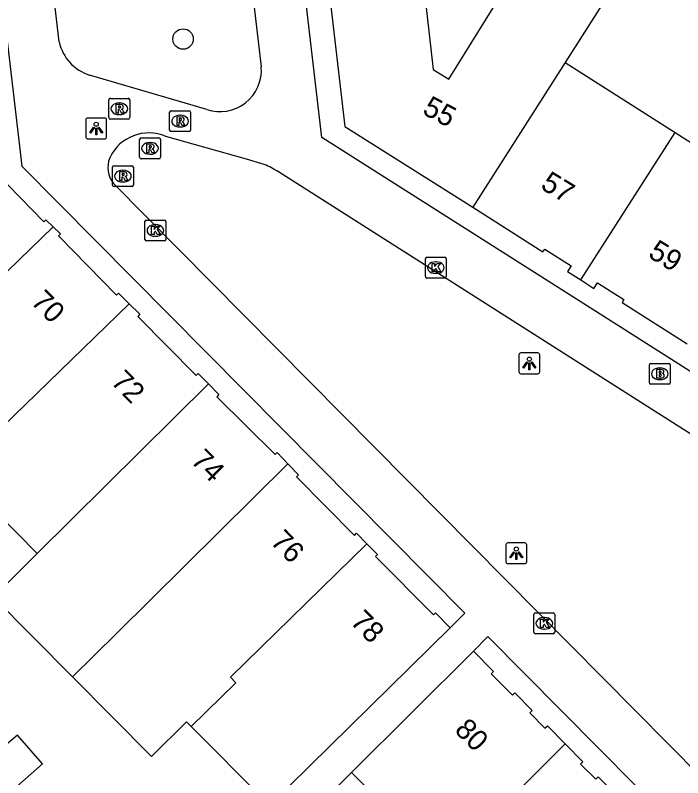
# Model space of a CAD drawing. Extents: x 160379 to 161131, y 383940 to 384849.
# Drawn here: x 160622.08 to 160654.07, y 384670.33 to 384706.87 of the extents above; entities that cross this region are included whole.
import ezdxf

# ---------------------------------------------------------------- set-up
doc = ezdxf.new("R2010")
doc.units = 0
for name, color, linetype in [('IMGEO_Boom', 7, 'Continuous'), ('IMGEO_Brandkraan', 7, 'Continuous'), ('IMGEO_Kolk', 7, 'Continuous'), ('IMGEO_Lichtpunt', 7, 'Continuous'), ('IMGEO_Pand', 7, 'Continuous'), ('IMGEO_Pand_nummerreeks', 7, 'Continuous'), ('IMGEO_Rioolput', 7, 'Continuous'), ('IMGEO_Voetpad_open', 7, 'Continuous')]:
    doc.layers.add(name, color=color, linetype=linetype)

msp = doc.modelspace()

# ---------------------------------------------------------------- linework, layer by layer
at = {"layer": 'IMGEO_Boom'}
msp.add_circle((160630.125, 384705.727), 0.489, dxfattribs=at)
at = {"layer": 'IMGEO_Brandkraan'}
for p, q in [((160652.465, 384689.258), (160652.465, 384690.11)), ((160652.54, 384690.184), (160653.392, 384690.184)), ((160653.466, 384690.11), (160653.466, 384689.258)), ((160652.953, 384689.964), (160652.978, 384689.964)), ((160652.976, 384689.404), (160652.951, 384689.404)), ((160653.392, 384689.184), (160652.54, 384689.184))]:
    msp.add_line(p, q, dxfattribs=at)
for points in [[(160652.465, 384689.258), (160652.465, 384690.11)], [(160652.54, 384690.184), (160653.392, 384690.184)], [(160653.466, 384690.11), (160653.466, 384689.258)], [(160652.813, 384689.884), (160652.813, 384689.484), (160653.026, 384689.484)], [(160653.044, 384689.884), (160652.813, 384689.884)], [(160652.992, 384689.803), (160652.938, 384689.803), (160652.938, 384689.727)], [(160652.938, 384689.727), (160652.991, 384689.727)], [(160653, 384689.651), (160652.938, 384689.651), (160652.938, 384689.57)], [(160652.938, 384689.57), (160653, 384689.57)], [(160653.392, 384689.184), (160652.54, 384689.184)]]:
    msp.add_lwpolyline(points, dxfattribs=at)
for centre, radius, start, end in [((160652.542, 384690.108), 0.0765, 91.552, 178.448), ((160652.542, 384690.108), 0.0765, 91.552, 178.448), ((160653.39, 384690.108), 0.0765, 1.552, 88.448), ((160653.39, 384690.108), 0.0765, 1.552, 88.448), ((160652.993, 384689.765), 0.0379, 267.8285, 90.9355), ((160653.048, 384689.739), 0.145, 59.4692, 91.5367), ((160653.073, 384689.786), 0.0922, 285.5137, 58.1501), ((160653.078, 384689.594), 0.105, 301.3115, 78.989), ((160653.001, 384689.61), 0.0404, 269.8759, 90.5077), ((160653.032, 384689.735), 0.251, 268.6676, 293.5347), ((160652.542, 384689.26), 0.0765, 181.552, 268.448), ((160652.542, 384689.26), 0.0765, 181.552, 268.448), ((160653.39, 384689.26), 0.0765, 271.552, 358.448), ((160653.39, 384689.26), 0.0765, 271.552, 358.448)]:
    msp.add_arc(centre, radius, start, end, dxfattribs=at)
for centre, major_axis, ratio, start_param, end_param in [((160652.952, 384689.684), (-0.387, 0.002), 0.722429, 4.712389, 7.853982), ((160652.977, 384689.684), (-0.39, 0.002), 0.717154, 1.570796, 4.712389)]:
    msp.add_ellipse(centre, major_axis=major_axis, ratio=ratio, start_param=start_param, end_param=end_param, dxfattribs=at)
at = {"layer": 'IMGEO_Kolk'}
for p, q in [((160628.297, 384696.125), (160628.297, 384696.977)), ((160628.372, 384697.051), (160629.224, 384697.051)), ((160629.298, 384696.977), (160629.298, 384696.125)), ((160628.785, 384696.831), (160628.81, 384696.831)), ((160628.808, 384696.271), (160628.783, 384696.271)), ((160629.224, 384696.051), (160628.372, 384696.051)), ((160641.733, 384694.343), (160641.733, 384695.195)), ((160641.808, 384695.269), (160642.66, 384695.269)), ((160642.734, 384695.195), (160642.734, 384694.343)), ((160642.221, 384695.049), (160642.246, 384695.049)), ((160642.244, 384694.489), (160642.219, 384694.489)), ((160642.66, 384694.269), (160641.808, 384694.269)), ((160646.932, 384677.301), (160646.932, 384678.153)), ((160647.007, 384678.227), (160647.859, 384678.227)), ((160647.42, 384678.007), (160647.445, 384678.007)), ((160647.933, 384678.153), (160647.933, 384677.301)), ((160647.443, 384677.447), (160647.418, 384677.447)), ((160647.859, 384677.227), (160647.007, 384677.227))]:
    msp.add_line(p, q, dxfattribs=at)
for points in [[(160628.297, 384696.125), (160628.297, 384696.977)], [(160628.372, 384697.051), (160629.224, 384697.051)], [(160629.298, 384696.977), (160629.298, 384696.125)], [(160628.618, 384696.751), (160628.741, 384696.751), (160628.741, 384696.6), (160628.871, 384696.751), (160629.035, 384696.751), (160628.889, 384696.6), (160629.042, 384696.351), (160628.89, 384696.351), (160628.805, 384696.515), (160628.741, 384696.448), (160628.741, 384696.351), (160628.618, 384696.351), (160628.618, 384696.751)], [(160629.224, 384696.051), (160628.372, 384696.051)], [(160641.733, 384694.343), (160641.733, 384695.195)], [(160641.808, 384695.269), (160642.66, 384695.269)], [(160642.734, 384695.195), (160642.734, 384694.343)], [(160642.054, 384694.969), (160642.177, 384694.969), (160642.177, 384694.818), (160642.307, 384694.969), (160642.471, 384694.969), (160642.325, 384694.818), (160642.478, 384694.569), (160642.326, 384694.569), (160642.241, 384694.733), (160642.177, 384694.666), (160642.177, 384694.569), (160642.054, 384694.569), (160642.054, 384694.969)], [(160642.66, 384694.269), (160641.808, 384694.269)], [(160646.932, 384677.301), (160646.932, 384678.153)], [(160647.007, 384678.227), (160647.859, 384678.227)], [(160647.933, 384678.153), (160647.933, 384677.301)], [(160647.253, 384677.927), (160647.376, 384677.927), (160647.376, 384677.776), (160647.506, 384677.927), (160647.67, 384677.927), (160647.524, 384677.776), (160647.677, 384677.527), (160647.525, 384677.527), (160647.44, 384677.691), (160647.376, 384677.624), (160647.376, 384677.527), (160647.253, 384677.527), (160647.253, 384677.927)], [(160647.859, 384677.227), (160647.007, 384677.227)]]:
    msp.add_lwpolyline(points, dxfattribs=at)
for centre, start, end in [((160628.374, 384696.975), 91.552, 178.448), ((160628.374, 384696.975), 91.552, 178.448), ((160629.222, 384696.975), 1.552, 88.448), ((160629.222, 384696.975), 1.552, 88.448), ((160628.374, 384696.127), 181.552, 268.448), ((160628.374, 384696.127), 181.552, 268.448), ((160629.222, 384696.127), 271.552, 358.448), ((160629.222, 384696.127), 271.552, 358.448), ((160641.81, 384695.193), 91.552, 178.448), ((160641.81, 384695.193), 91.552, 178.448), ((160642.658, 384695.193), 1.552, 88.448), ((160642.658, 384695.193), 1.552, 88.448), ((160641.81, 384694.345), 181.552, 268.448), ((160641.81, 384694.345), 181.552, 268.448), ((160642.658, 384694.345), 271.552, 358.448), ((160642.658, 384694.345), 271.552, 358.448), ((160647.009, 384678.151), 91.552, 178.448), ((160647.009, 384678.151), 91.552, 178.448), ((160647.857, 384678.151), 1.552, 88.448), ((160647.857, 384678.151), 1.552, 88.448), ((160647.009, 384677.303), 181.552, 268.448), ((160647.009, 384677.303), 181.552, 268.448), ((160647.857, 384677.303), 271.552, 358.448), ((160647.857, 384677.303), 271.552, 358.448)]:
    msp.add_arc(centre, 0.0765, start, end, dxfattribs=at)
for centre, major_axis, ratio, start_param, end_param in [((160628.784, 384696.551), (-0.387, 0.002), 0.722429, 4.712389, 7.853982), ((160628.809, 384696.551), (-0.39, 0.002), 0.717154, 1.570796, 4.712389), ((160642.22, 384694.769), (-0.387, 0.002), 0.722429, 4.712389, 7.853982), ((160642.245, 384694.769), (-0.39, 0.002), 0.717154, 1.570796, 4.712389), ((160647.419, 384677.727), (-0.387, 0.002), 0.722429, 4.712389, 7.853982), ((160647.444, 384677.727), (-0.39, 0.002), 0.717154, 1.570796, 4.712389)]:
    msp.add_ellipse(centre, major_axis=major_axis, ratio=ratio, start_param=start_param, end_param=end_param, dxfattribs=at)
at = {"layer": 'IMGEO_Lichtpunt'}
for p, q in [((160625.466, 384701.844), (160625.466, 384701.037)), ((160625.466, 384701.844), (160625.466, 384701.037)), ((160626.368, 384701.939), (160625.56, 384701.939)), ((160626.368, 384701.939), (160625.56, 384701.939)), ((160626.462, 384701.037), (160626.462, 384701.844)), ((160626.462, 384701.037), (160626.462, 384701.844)), ((160625.56, 384700.943), (160626.368, 384700.943)), ((160625.56, 384700.943), (160626.368, 384700.943)), ((160646.218, 384690.586), (160646.218, 384689.779)), ((160646.218, 384690.586), (160646.218, 384689.779)), ((160647.12, 384690.681), (160646.312, 384690.681)), ((160647.12, 384690.681), (160646.312, 384690.681)), ((160647.214, 384689.779), (160647.214, 384690.586)), ((160647.214, 384689.779), (160647.214, 384690.586)), ((160646.312, 384689.685), (160647.12, 384689.685)), ((160646.312, 384689.685), (160647.12, 384689.685)), ((160645.592, 384681.487), (160645.592, 384680.68)), ((160645.592, 384681.487), (160645.592, 384680.68)), ((160646.494, 384681.582), (160645.686, 384681.582)), ((160646.494, 384681.582), (160645.686, 384681.582)), ((160646.588, 384680.68), (160646.588, 384681.487)), ((160646.588, 384680.68), (160646.588, 384681.487)), ((160645.686, 384680.586), (160646.494, 384680.586)), ((160645.686, 384680.586), (160646.494, 384680.586))]:
    msp.add_line(p, q, dxfattribs=at)
for points in [[(160625.84, 384701.508), (160625.879, 384701.48), (160625.691, 384701.218), (160625.653, 384701.245), (160625.84, 384701.508)], [(160625.942, 384701.46), (160625.989, 384701.46), (160625.989, 384701.138), (160625.942, 384701.138), (160625.942, 384701.46)], [(160626.052, 384701.48), (160626.09, 384701.507), (160626.277, 384701.245), (160626.238, 384701.217), (160626.052, 384701.48)], [(160646.592, 384690.25), (160646.631, 384690.222), (160646.443, 384689.96), (160646.405, 384689.987), (160646.592, 384690.25)], [(160646.694, 384690.202), (160646.741, 384690.202), (160646.741, 384689.88), (160646.694, 384689.88), (160646.694, 384690.202)], [(160646.804, 384690.222), (160646.842, 384690.249), (160647.029, 384689.987), (160646.99, 384689.959), (160646.804, 384690.222)], [(160645.966, 384681.151), (160646.005, 384681.123), (160645.817, 384680.861), (160645.779, 384680.888), (160645.966, 384681.151)], [(160646.068, 384681.103), (160646.115, 384681.103), (160646.115, 384680.781), (160646.068, 384680.781), (160646.068, 384681.103)], [(160646.178, 384681.123), (160646.216, 384681.15), (160646.403, 384680.888), (160646.364, 384680.86), (160646.178, 384681.123)]]:
    msp.add_lwpolyline(points, dxfattribs=at)
for centre in [(160625.965, 384701.642), (160646.717, 384690.384), (160646.091, 384681.285)]:
    msp.add_circle(centre, 0.0994, dxfattribs=at)
for centre, start, end in [((160625.56, 384701.844), 90, 180), ((160625.56, 384701.844), 90, 180), ((160626.368, 384701.844), 0, 90), ((160626.368, 384701.844), 0, 90), ((160625.56, 384701.037), 180, 270), ((160625.56, 384701.037), 180, 270), ((160626.368, 384701.037), 270, 0), ((160626.368, 384701.037), 270, 360), ((160646.312, 384690.586), 90, 180), ((160646.312, 384690.586), 90, 180), ((160647.12, 384690.586), 0, 90), ((160647.12, 384690.586), 0, 90), ((160646.312, 384689.779), 180, 270), ((160646.312, 384689.779), 180, 270), ((160647.12, 384689.779), 270, 0), ((160647.12, 384689.779), 270, 360), ((160645.686, 384681.487), 90, 180), ((160645.686, 384681.487), 90, 180), ((160646.494, 384681.487), 0, 90), ((160646.494, 384681.487), 0, 90), ((160645.686, 384680.68), 180, 270), ((160645.686, 384680.68), 180, 270), ((160646.494, 384680.68), 270, 0), ((160646.494, 384680.68), 270, 360)]:
    msp.add_arc(centre, 0.0946, start, end, dxfattribs=at)
at = {"layer": 'IMGEO_Pand'}
for points in [[(160641.634, 384708.517), (160642.115, 384704.265), (160642.853, 384703.807), (160645.353, 384707.836), (160649.116, 384708.253), (160650.289, 384707.505), (160648.439, 384704.604)], [(160636.777, 384708.248), (160636.86, 384707.539), (160637.177, 384707.576), (160637.881, 384701.541), (160644.014, 384697.665)], [(160648.439, 384704.604), (160644.014, 384697.665)], [(160648.439, 384704.604), (160653.696, 384701.251)], [(160649.18, 384694.18), (160653.696, 384701.251)], [(160653.696, 384701.251), (160658.7, 384698.06)], [(160620.321, 384700.317), (160620.637, 384700.035), (160620.544, 384699.931), (160623.45, 384696.968), (160623.547, 384697.069), (160623.902, 384696.729)], [(160644.014, 384697.665), (160647.369, 384695.524), (160647.455, 384695.659), (160648.72, 384694.853), (160648.548, 384694.583), (160649.18, 384694.18)], [(160623.902, 384696.729), (160617.34, 384690.373), (160617.093, 384690.628)], [(160623.902, 384696.729), (160624.257, 384696.389), (160624.161, 384696.288), (160626.94, 384693.444), (160627.038, 384693.544), (160627.55, 384693.039)], [(160649.18, 384694.18), (160649.813, 384693.776), (160649.985, 384694.046), (160651.25, 384693.24), (160651.163, 384693.105), (160654.28, 384691.117)], [(160619.246, 384684.994), (160627.55, 384693.039)], [(160627.55, 384693.039), (160628.061, 384692.534), (160627.963, 384692.434), (160630.752, 384689.608), (160630.853, 384689.705), (160631.349, 384689.195)], [(160631.349, 384689.195), (160623.136, 384681.071)], [(160631.349, 384689.195), (160631.845, 384688.685), (160631.745, 384688.587), (160634.533, 384685.809), (160634.634, 384685.906), (160635.146, 384685.372)], [(160635.146, 384685.372), (160626.932, 384677.242), (160624.829, 384675.156)], [(160635.146, 384685.372), (160635.659, 384684.837), (160635.558, 384684.74), (160638.339, 384681.942), (160638.439, 384682.04), (160638.933, 384681.538)], [(160623.136, 384681.071), (160619.246, 384684.994)], [(160630.508, 384672.782), (160632.658, 384674.875), (160632.399, 384675.142), (160638.933, 384681.538)], [(160638.933, 384681.538), (160639.443, 384681.02), (160639.343, 384680.922), (160642.125, 384678.128), (160642.225, 384678.226), (160642.918, 384677.515)], [(160624.829, 384675.156), (160621.032, 384678.985), (160623.136, 384681.071)], [(160642.918, 384677.515), (160634.272, 384668.99)], [(160638.193, 384670.576), (160644.038, 384676.399)], [(160644.038, 384676.399), (160645.004, 384675.417), (160644.889, 384675.305), (160645.901, 384674.284), (160646.014, 384674.397), (160646.851, 384673.553), (160646.737, 384673.44), (160647.465, 384672.704), (160647.579, 384672.817), (160648.438, 384671.947)], [(160624.829, 384675.156), (160628.611, 384671.342), (160630.29, 384673.007), (160630.508, 384672.782)], [(160634.272, 384668.99), (160634.028, 384669.244), (160630.508, 384672.782)], [(160620.126, 384670.564), (160621.323, 384669.193), (160623.385, 384670.994), (160622.188, 384672.365), (160621.689, 384671.929)], [(160642.605, 384666.114), (160648.438, 384671.947)], [(160648.438, 384671.947), (160649.285, 384671.089), (160649.171, 384670.976), (160649.895, 384670.251), (160650.009, 384670.363), (160650.853, 384669.51), (160650.74, 384669.398), (160651.745, 384668.381), (160651.867, 384668.486), (160652.702, 384667.642)], [(160642.605, 384666.114), (160638.193, 384670.576)]]:
    msp.add_lwpolyline(points, dxfattribs=at)
at = {"layer": 'IMGEO_Rioolput'}
for p, q in [((160626.644, 384702.884), (160627.496, 384702.884)), ((160626.569, 384701.958), (160626.569, 384702.81)), ((160627.057, 384702.664), (160627.082, 384702.664)), ((160627.57, 384702.81), (160627.57, 384701.958)), ((160627.08, 384702.104), (160627.055, 384702.104)), ((160629.482, 384701.365), (160629.482, 384702.217)), ((160629.557, 384702.291), (160630.409, 384702.291)), ((160630.483, 384702.217), (160630.483, 384701.365)), ((160627.496, 384701.884), (160626.644, 384701.884)), ((160629.97, 384702.071), (160629.995, 384702.071)), ((160629.993, 384701.511), (160629.968, 384701.511)), ((160630.409, 384701.291), (160629.557, 384701.291)), ((160628.041, 384700.061), (160628.041, 384700.913)), ((160628.116, 384700.987), (160628.968, 384700.987)), ((160628.529, 384700.767), (160628.554, 384700.767)), ((160629.042, 384700.913), (160629.042, 384700.061)), ((160628.968, 384699.987), (160628.116, 384699.987)), ((160628.552, 384700.207), (160628.527, 384700.207)), ((160626.744, 384698.731), (160626.744, 384699.583)), ((160626.819, 384699.657), (160627.671, 384699.657)), ((160627.745, 384699.583), (160627.745, 384698.731)), ((160627.232, 384699.437), (160627.257, 384699.437)), ((160627.255, 384698.877), (160627.23, 384698.877)), ((160627.671, 384698.657), (160626.819, 384698.657))]:
    msp.add_line(p, q, dxfattribs=at)
for points in [[(160626.644, 384702.884), (160627.496, 384702.884)], [(160626.569, 384701.958), (160626.569, 384702.81)], [(160627.158, 384702.582), (160626.906, 384702.584), (160626.906, 384702.184)], [(160627.084, 384702.503), (160627.03, 384702.503), (160627.03, 384702.422)], [(160627.57, 384702.81), (160627.57, 384701.958)], [(160626.906, 384702.184), (160627.03, 384702.184), (160627.03, 384702.346), (160627.041, 384702.346)], [(160627.03, 384702.422), (160627.082, 384702.422)], [(160627.088, 384702.317), (160627.159, 384702.184), (160627.299, 384702.184), (160627.234, 384702.31)], [(160629.482, 384701.365), (160629.482, 384702.217)], [(160629.557, 384702.291), (160630.409, 384702.291)], [(160630.483, 384702.217), (160630.483, 384701.365)], [(160627.496, 384701.884), (160626.644, 384701.884)], [(160630.071, 384701.989), (160629.819, 384701.991), (160629.819, 384701.591)], [(160629.819, 384701.591), (160629.943, 384701.591), (160629.943, 384701.753), (160629.954, 384701.753)], [(160629.997, 384701.91), (160629.943, 384701.91), (160629.943, 384701.829)], [(160629.943, 384701.829), (160629.995, 384701.829)], [(160630.001, 384701.724), (160630.072, 384701.591), (160630.212, 384701.591), (160630.147, 384701.717)], [(160630.409, 384701.291), (160629.557, 384701.291)], [(160628.041, 384700.061), (160628.041, 384700.913)], [(160628.116, 384700.987), (160628.968, 384700.987)], [(160628.63, 384700.685), (160628.378, 384700.687), (160628.378, 384700.287)], [(160629.042, 384700.913), (160629.042, 384700.061)], [(160628.378, 384700.287), (160628.502, 384700.287), (160628.502, 384700.449), (160628.513, 384700.449)], [(160628.556, 384700.606), (160628.502, 384700.606), (160628.502, 384700.525)], [(160628.502, 384700.525), (160628.554, 384700.525)], [(160628.56, 384700.42), (160628.631, 384700.287), (160628.771, 384700.287), (160628.706, 384700.413)], [(160628.968, 384699.987), (160628.116, 384699.987)], [(160626.744, 384698.731), (160626.744, 384699.583)], [(160626.819, 384699.657), (160627.671, 384699.657)], [(160627.745, 384699.583), (160627.745, 384698.731)], [(160627.333, 384699.355), (160627.081, 384699.357), (160627.081, 384698.957)], [(160627.259, 384699.276), (160627.205, 384699.276), (160627.205, 384699.195)], [(160627.205, 384699.195), (160627.257, 384699.195)], [(160627.081, 384698.957), (160627.205, 384698.957), (160627.205, 384699.119), (160627.216, 384699.119)], [(160627.263, 384699.09), (160627.334, 384698.957), (160627.474, 384698.957), (160627.409, 384699.083)], [(160627.671, 384698.657), (160626.819, 384698.657)]]:
    msp.add_lwpolyline(points, dxfattribs=at)
for centre, radius, start, end in [((160626.646, 384702.808), 0.0765, 91.552, 178.448), ((160626.646, 384702.808), 0.0765, 91.552, 178.448), ((160627.494, 384702.808), 0.0765, 1.552, 88.448), ((160627.494, 384702.808), 0.0765, 1.552, 88.448), ((160627.09, 384702.407), 0.0964, 77.0061, 93.1865), ((160627.104, 384702.464), 0.0378, 276.6634, 79.6772), ((160627.157, 384702.472), 0.109, 350.3612, 89.416), ((160627.04, 384702.293), 0.0533, 26.0293, 88.6989), ((160627.066, 384702.611), 0.19, 274.7715, 282.9687), ((160627.155, 384702.472), 0.112, 277.5842, 350.9817), ((160627.139, 384702.257), 0.108, 29.5134, 73.7905), ((160629.559, 384702.215), 0.0765, 91.552, 178.448), ((160629.559, 384702.215), 0.0765, 91.552, 178.448), ((160630.407, 384702.215), 0.0765, 1.552, 88.448), ((160630.407, 384702.215), 0.0765, 1.552, 88.448), ((160626.646, 384701.96), 0.0765, 181.552, 268.448), ((160626.646, 384701.96), 0.0765, 181.552, 268.448), ((160627.494, 384701.96), 0.0765, 271.552, 358.448), ((160627.494, 384701.96), 0.0765, 271.552, 358.448), ((160629.953, 384701.7), 0.0533, 26.0293, 88.6989), ((160629.979, 384702.018), 0.19, 274.7715, 282.9687), ((160630.003, 384701.814), 0.0964, 77.0061, 93.1865), ((160630.017, 384701.871), 0.0378, 276.6634, 79.6772), ((160630.07, 384701.879), 0.109, 350.3612, 89.416), ((160630.068, 384701.879), 0.112, 277.5842, 350.9817), ((160630.052, 384701.664), 0.108, 29.5134, 73.7905), ((160629.559, 384701.367), 0.0765, 181.552, 268.448), ((160629.559, 384701.367), 0.0765, 181.552, 268.448), ((160630.407, 384701.367), 0.0765, 271.552, 358.448), ((160630.407, 384701.367), 0.0765, 271.552, 358.448), ((160628.118, 384700.911), 0.0765, 91.552, 178.448), ((160628.118, 384700.911), 0.0765, 91.552, 178.448), ((160628.629, 384700.575), 0.109, 350.3612, 89.416), ((160628.966, 384700.911), 0.0765, 1.552, 88.448), ((160628.966, 384700.911), 0.0765, 1.552, 88.448), ((160628.512, 384700.396), 0.0533, 26.0293, 88.6989), ((160628.538, 384700.714), 0.19, 274.7715, 282.9687), ((160628.562, 384700.51), 0.0964, 77.0061, 93.1865), ((160628.576, 384700.567), 0.0378, 276.6634, 79.6772), ((160628.627, 384700.575), 0.112, 277.5842, 350.9817), ((160628.611, 384700.36), 0.108, 29.5134, 73.7905), ((160628.118, 384700.063), 0.0765, 181.552, 268.448), ((160628.118, 384700.063), 0.0765, 181.552, 268.448), ((160628.966, 384700.063), 0.0765, 271.552, 358.448), ((160628.966, 384700.063), 0.0765, 271.552, 358.448), ((160626.821, 384699.581), 0.0765, 91.552, 178.448), ((160626.821, 384699.581), 0.0765, 91.552, 178.448), ((160627.669, 384699.581), 0.0765, 1.552, 88.448), ((160627.669, 384699.581), 0.0765, 1.552, 88.448), ((160627.241, 384699.384), 0.19, 274.7715, 282.9687), ((160627.265, 384699.18), 0.0964, 77.0061, 93.1865), ((160627.279, 384699.237), 0.0378, 276.6634, 79.6772), ((160627.332, 384699.245), 0.109, 350.3612, 89.416), ((160627.33, 384699.245), 0.112, 277.5842, 350.9817), ((160627.215, 384699.066), 0.0533, 26.0293, 88.6989), ((160627.314, 384699.03), 0.108, 29.5134, 73.7905), ((160626.821, 384698.733), 0.0765, 181.552, 268.448), ((160626.821, 384698.733), 0.0765, 181.552, 268.448), ((160627.669, 384698.733), 0.0765, 271.552, 358.448), ((160627.669, 384698.733), 0.0765, 271.552, 358.448)]:
    msp.add_arc(centre, radius, start, end, dxfattribs=at)
for centre, major_axis, ratio, start_param, end_param in [((160627.056, 384702.384), (-0.387, 0.002), 0.722429, 4.712389, 7.853982), ((160627.081, 384702.384), (-0.39, 0.002), 0.717154, 1.570796, 4.712389), ((160629.969, 384701.791), (-0.387, 0.002), 0.722429, 4.712389, 7.853982), ((160629.994, 384701.791), (-0.39, 0.002), 0.717154, 1.570796, 4.712389), ((160628.528, 384700.487), (-0.387, 0.002), 0.722429, 4.712389, 7.853982), ((160628.553, 384700.487), (-0.39, 0.002), 0.717154, 1.570796, 4.712389), ((160627.231, 384699.157), (-0.387, 0.002), 0.722429, 4.712389, 7.853982), ((160627.256, 384699.157), (-0.39, 0.002), 0.717154, 1.570796, 4.712389)]:
    msp.add_ellipse(centre, major_axis=major_axis, ratio=ratio, start_param=start_param, end_param=end_param, dxfattribs=at)
at = {"layer": 'IMGEO_Voetpad_open'}
for points in [[(160629.795, 384739.039), (160633.874, 384704.387)], [(160664.641, 384684.514), (160664.092, 384683.65), (160651.295, 384691.787), (160636.778, 384701.013), (160632.299, 384739.297)], [(160617.943, 384737.619), (160622.397, 384699.635), (160643.623, 384678.211), (160642.918, 384677.515)], [(160624.193, 384705.586), (160623.683, 384710.004)], [(160631.257, 384702.349), (160625.644, 384703.997)], [(160634.015, 384699.717), (160633.165, 384699.97), (160629.303, 384701.06)], [(160679.875, 384670.623), (160679.519, 384670.849), (160671.271, 384676.09), (160634.693, 384699.359)], [(160626.786, 384698.809), (160654.934, 384670.374), (160682.549, 384642.503), (160683.274, 384641.795)], [(160681.86, 384639.621), (160644.733, 384677.091), (160644.038, 384676.399)], [(160638.193, 384670.576), (160633.051, 384665.474), (160631.783, 384663.496)]]:
    msp.add_lwpolyline(points, dxfattribs=at)
for centre, radius, start, end in [((160626.288, 384706.042), 2.144, 192.2828, 252.5189), ((160631.892, 384704.233), 1.988, 251.3802, 4.4395), ((160628.49, 384699.145), 2.081, 66.9953, 154.6659), ((160627.752, 384699.574), 1.232, 158.0406, 218.3897), ((160632.026, 384695.129), 5.001, 57.7684, 66.5614)]:
    msp.add_arc(centre, radius, start, end, dxfattribs=at)

# ---------------------------------------------------------------- texts
at = {"layer": 'IMGEO_Pand_nummerreeks'}
for s, rotation, p in [('55', 331.9511, (160641.539, 384702.163)), ('57', 328.6103, (160647.201, 384698.588)), ('59', 328.6103, (160652.355, 384695.306)), ('70', 314.926, (160622.789, 384693.092)), ('72', 314.926, (160626.622, 384689.251)), ('74', 314.8738, (160630.451, 384685.47)), ('76', 314.9254, (160634.265, 384681.592)), ('78', 314.9254, (160638.092, 384677.757)), ('80', 314.9795, (160643.085, 384672.563))]:
    msp.add_text(s, height=1, rotation=rotation, dxfattribs=at).set_placement(p)

doc.saveas('drawing.dxf')
